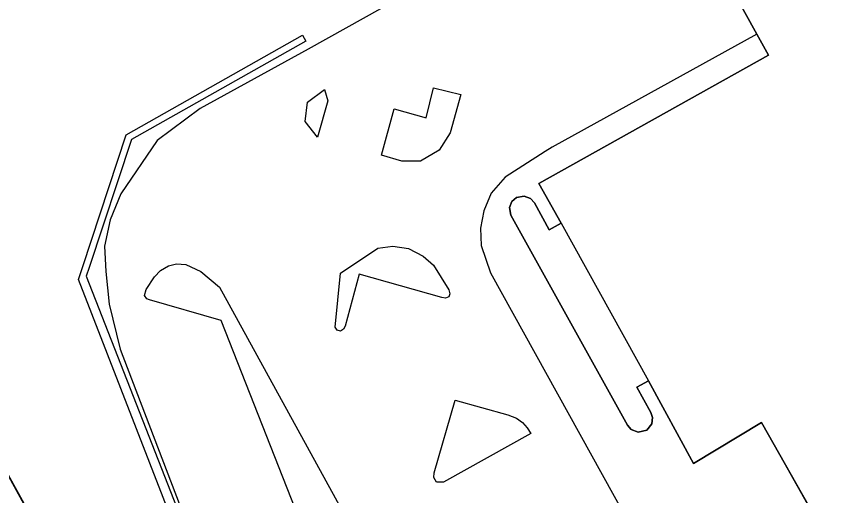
# Model space of a CAD drawing. Extents: x -262715 to -259381, y -1237238 to -1231182.
# Drawn here: x -261646.7 to -261584.1, y -1236245.1 to -1236208.9 of the extents above; entities that cross this region are included whole.
import ezdxf

# ---------------------------------------------------------------- set-up
doc = ezdxf.new("R2010")
doc.units = 0
for name, color, linetype in [('body_kn', 7, 'Continuous'), ('kladpar_hranice', 7, 'Continuous'), ('kladpar_plochy', 7, 'Continuous'), ('zappar_hrandruhpozemk', 7, 'Continuous')]:
    doc.layers.add(name, color=color, linetype=linetype)

msp = doc.modelspace()

# ---------------------------------------------------------------- linework, layer by layer
at = {"layer": 'body_kn'}
for p, q in [((-261625.04, -1236210.34), (-261625.04, -1236210.34)), ((-261590.66, -1236210.25), (-261590.66, -1236210.25)), ((-261590.66, -1236210.25), (-261590.66, -1236210.25)), ((-261624.79, -1236210.79), (-261624.79, -1236210.79)), ((-261624.6, -1236211.38), (-261624.6, -1236211.38)), ((-261589.78, -1236211.84), (-261589.78, -1236211.84)), ((-261615.13, -1236214.32), (-261615.13, -1236214.32)), ((-261623.38, -1236214.44), (-261623.38, -1236214.44)), ((-261613.06, -1236214.81), (-261613.06, -1236214.81)), ((-261613.06, -1236214.81), (-261613.06, -1236214.81)), ((-261624.66, -1236215.4), (-261624.66, -1236215.4)), ((-261624.66, -1236215.4), (-261624.66, -1236215.4)), ((-261623.13, -1236215.3), (-261623.13, -1236215.3)), ((-261632.77, -1236215.88), (-261632.77, -1236215.88)), ((-261618.1, -1236215.9), (-261618.1, -1236215.9)), ((-261624.83, -1236216.86), (-261624.83, -1236216.86)), ((-261615.67, -1236216.59), (-261615.67, -1236216.59)), ((-261638.38, -1236217.87), (-261638.38, -1236217.87)), ((-261623.91, -1236218.04), (-261623.91, -1236218.04)), ((-261613.86, -1236217.72), (-261613.86, -1236217.72)), ((-261637.96, -1236218.23), (-261637.96, -1236218.23)), ((-261636.03, -1236218.3), (-261636.03, -1236218.3)), ((-261606.16, -1236218.79), (-261606.16, -1236218.79)), ((-261619.07, -1236219.4), (-261619.07, -1236219.4)), ((-261614.7, -1236219.04), (-261614.7, -1236219.04)), ((-261606.69, -1236219.13), (-261606.69, -1236219.13)), ((-261617.53, -1236219.85), (-261617.53, -1236219.85)), ((-261616.12, -1236219.85), (-261616.12, -1236219.85)), ((-261609.71, -1236221.06), (-261609.71, -1236221.06)), ((-261607.15, -1236221.55), (-261607.15, -1236221.55)), ((-261638.77, -1236222.33), (-261638.77, -1236222.33)), ((-261610.77, -1236222.29), (-261610.77, -1236222.29)), ((-261608.28, -1236222.51), (-261608.28, -1236222.51)), ((-261609.2, -1236222.92), (-261609.2, -1236222.92)), ((-261608.85, -1236222.61), (-261608.85, -1236222.61)), ((-261607.8, -1236222.68), (-261607.8, -1236222.68)), ((-261607.5, -1236223.02), (-261607.5, -1236223.02)), ((-261611.31, -1236223.62), (-261611.31, -1236223.62)), ((-261609.37, -1236223.36), (-261609.37, -1236223.36)), ((-261639.58, -1236224.29), (-261639.58, -1236224.29)), ((-261609.28, -1236223.94), (-261609.28, -1236223.94)), ((-261611.58, -1236224.92), (-261611.58, -1236224.92)), ((-261606.37, -1236225.06), (-261606.37, -1236225.06)), ((-261605.48, -1236224.56), (-261605.48, -1236224.56)), ((-261605.48, -1236224.56), (-261605.48, -1236224.56)), ((-261640.01, -1236226.28), (-261640.01, -1236226.28)), ((-261618.21, -1236226.3), (-261618.21, -1236226.3)), ((-261611.53, -1236226.25), (-261611.53, -1236226.25)), ((-261619.33, -1236226.45), (-261619.33, -1236226.45)), ((-261617.03, -1236226.47), (-261617.03, -1236226.47)), ((-261615.9, -1236227.04), (-261615.9, -1236227.04)), ((-261641.66, -1236227.82), (-261641.66, -1236227.82)), ((-261641.16, -1236227.9), (-261641.16, -1236227.9)), ((-261635.77, -1236228.12), (-261635.77, -1236228.12)), ((-261635.18, -1236227.78), (-261635.18, -1236227.78)), ((-261634.57, -1236227.63), (-261634.57, -1236227.63)), ((-261633.87, -1236227.67), (-261633.87, -1236227.67)), ((-261615.13, -1236227.72), (-261615.13, -1236227.72)), ((-261641.39, -1236228.55), (-261641.39, -1236228.55)), ((-261639.9, -1236228.21), (-261639.9, -1236228.21)), ((-261636.23, -1236228.6), (-261636.23, -1236228.6)), ((-261632.72, -1236228.21), (-261632.72, -1236228.21)), ((-261632.72, -1236228.21), (-261632.72, -1236228.21)), ((-261622.15, -1236228.33), (-261622.15, -1236228.33)), ((-261620.74, -1236228.41), (-261620.74, -1236228.41)), ((-261610.81, -1236228.31), (-261610.81, -1236228.31)), ((-261641.98, -1236228.82), (-261641.98, -1236228.82)), ((-261631.31, -1236229.38), (-261631.31, -1236229.38)), ((-261636.99, -1236230.02), (-261636.99, -1236230.02)), ((-261636.86, -1236229.56), (-261636.86, -1236229.56)), ((-261613.97, -1236229.59), (-261613.97, -1236229.59)), ((-261613.89, -1236229.89), (-261613.89, -1236229.89)), ((-261639.65, -1236230.67), (-261639.65, -1236230.67)), ((-261636.82, -1236230.28), (-261636.82, -1236230.28)), ((-261636.62, -1236230.35), (-261636.62, -1236230.35)), ((-261614.51, -1236230.18), (-261614.51, -1236230.18)), ((-261614.22, -1236230.22), (-261614.22, -1236230.22)), ((-261613.96, -1236230.12), (-261613.96, -1236230.12)), ((-261613.96, -1236230.12), (-261613.96, -1236230.12)), ((-261631.2, -1236231.92), (-261631.2, -1236231.92)), ((-261622.57, -1236232.42), (-261622.57, -1236232.42)), ((-261621.8, -1236232.34), (-261621.8, -1236232.34)), ((-261622.42, -1236232.65), (-261622.42, -1236232.65)), ((-261622.17, -1236232.73), (-261622.17, -1236232.73)), ((-261621.93, -1236232.58), (-261621.93, -1236232.58)), ((-261638.82, -1236234.08), (-261638.82, -1236234.08)), ((-261598.87, -1236236.47), (-261598.87, -1236236.47)), ((-261599.76, -1236236.96), (-261599.76, -1236236.96)), ((-261613.49, -1236237.94), (-261613.49, -1236237.94)), ((-261609.5, -1236239.06), (-261609.5, -1236239.06)), ((-261608.86, -1236239.3), (-261608.86, -1236239.3)), ((-261598.7, -1236238.88), (-261598.7, -1236238.88)), ((-261598.56, -1236239.26), (-261598.56, -1236239.26)), ((-261608.39, -1236239.62), (-261608.39, -1236239.62)), ((-261608.39, -1236239.62), (-261608.39, -1236239.62)), ((-261608.04, -1236240.03), (-261608.04, -1236240.03)), ((-261600.46, -1236239.83), (-261600.46, -1236239.83)), ((-261598.62, -1236239.74), (-261598.62, -1236239.74)), ((-261590.32, -1236239.64), (-261590.32, -1236239.64)), ((-261607.76, -1236240.47), (-261607.76, -1236240.47)), ((-261600.17, -1236240.17), (-261600.17, -1236240.17)), ((-261599.64, -1236240.37), (-261599.64, -1236240.37)), ((-261599, -1236240.22), (-261599, -1236240.22)), ((-261595.45, -1236242.72), (-261595.45, -1236242.72)), ((-261615.09, -1236243.8), (-261615.09, -1236243.8)), ((-261615.07, -1236243.43), (-261615.07, -1236243.43)), ((-261614.91, -1236244.13), (-261614.91, -1236244.13)), ((-261614.38, -1236244.15), (-261614.38, -1236244.15))]:
    msp.add_line(p, q, dxfattribs=at)
at = {"layer": 'kladpar_hranice'}
for points in [[(-261643.39, -1236367.05), (-261656.52, -1236343.65), (-261664.03, -1236328.88), (-261669.56, -1236317.51), (-261663.8, -1236314.33), (-261657.48, -1236310.84), (-261650.99, -1236307.26), (-261649.8, -1236309.44), (-261648.31, -1236308.55), (-261646.37, -1236307.39), (-261642.13, -1236304.86), (-261641.29, -1236304.36), (-261638.82, -1236302.88), (-261632.19, -1236298.92), (-261626.92, -1236295.77), (-261625.64, -1236295), (-261620.56, -1236291.97), (-261655.49, -1236228.82), (-261665.42, -1236210.86), (-261622.19, -1236186.81)], [(-261584.12, -1236250.58), (-261590.32, -1236239.64), (-261595.45, -1236242.72), (-261598.87, -1236236.47), (-261599.76, -1236236.96), (-261598.7, -1236238.88), (-261598.56, -1236239.26), (-261598.62, -1236239.74), (-261599, -1236240.22), (-261599.64, -1236240.37), (-261600.17, -1236240.17), (-261600.46, -1236239.83), (-261609.28, -1236223.94), (-261609.37, -1236223.36), (-261609.2, -1236222.92), (-261608.85, -1236222.61), (-261608.28, -1236222.51), (-261607.8, -1236222.68), (-261607.5, -1236223.02), (-261606.37, -1236225.06), (-261605.48, -1236224.56), (-261607.15, -1236221.55), (-261589.78, -1236211.84), (-261590.66, -1236210.25), (-261595.6, -1236201.36)], [(-261595.6, -1236201.36), (-261590.66, -1236210.25), (-261589.78, -1236211.84), (-261607.15, -1236221.55), (-261605.48, -1236224.56), (-261606.37, -1236225.06), (-261607.5, -1236223.02), (-261607.8, -1236222.68), (-261608.28, -1236222.51), (-261608.85, -1236222.61), (-261609.2, -1236222.92), (-261609.37, -1236223.36), (-261609.28, -1236223.94), (-261600.46, -1236239.83), (-261600.17, -1236240.17), (-261599.64, -1236240.37), (-261599, -1236240.22), (-261598.62, -1236239.74), (-261598.56, -1236239.26), (-261598.7, -1236238.88), (-261599.76, -1236236.96), (-261598.87, -1236236.47), (-261595.45, -1236242.72), (-261590.32, -1236239.64), (-261584.12, -1236250.58)], [(-261625.64, -1236295), (-261625.33, -1236291.87), (-261626.79, -1236289.24), (-261644.4, -1236257.5), (-261646.96, -1236258.92), (-261648.55, -1236256.09), (-261645.88, -1236254.67), (-261649.3, -1236248.36), (-261658.97, -1236230.8), (-261655.49, -1236228.82), (-261620.56, -1236291.97), (-261625.64, -1236295)]]:
    msp.add_lwpolyline(points, dxfattribs=at)
at = {"layer": 'kladpar_plochy'}
for p, q in [((-261595.6, -1236201.36), (-261590.66, -1236210.25)), ((-261590.66, -1236210.25), (-261589.78, -1236211.84)), ((-261589.78, -1236211.84), (-261607.15, -1236221.55)), ((-261607.15, -1236221.55), (-261605.48, -1236224.56)), ((-261608.28, -1236222.51), (-261608.85, -1236222.61)), ((-261607.8, -1236222.68), (-261608.28, -1236222.51)), ((-261609.2, -1236222.92), (-261609.37, -1236223.36)), ((-261608.85, -1236222.61), (-261609.2, -1236222.92)), ((-261607.5, -1236223.02), (-261607.8, -1236222.68)), ((-261606.37, -1236225.06), (-261607.5, -1236223.02)), ((-261609.37, -1236223.36), (-261609.28, -1236223.94)), ((-261609.28, -1236223.94), (-261600.46, -1236239.83)), ((-261605.48, -1236224.56), (-261606.37, -1236225.06)), ((-261620.56, -1236291.97), (-261655.49, -1236228.82)), ((-261599.76, -1236236.96), (-261598.87, -1236236.47)), ((-261598.87, -1236236.47), (-261595.45, -1236242.72)), ((-261598.7, -1236238.88), (-261599.76, -1236236.96)), ((-261598.56, -1236239.26), (-261598.7, -1236238.88)), ((-261598.62, -1236239.74), (-261598.56, -1236239.26)), ((-261600.46, -1236239.83), (-261600.17, -1236240.17)), ((-261599, -1236240.22), (-261598.62, -1236239.74)), ((-261595.45, -1236242.72), (-261590.32, -1236239.64)), ((-261590.32, -1236239.64), (-261584.12, -1236250.58)), ((-261600.17, -1236240.17), (-261599.64, -1236240.37)), ((-261599.64, -1236240.37), (-261599, -1236240.22))]:
    msp.add_line(p, q, dxfattribs=at)
msp.add_lwpolyline([(-261584.12, -1236250.58), (-261590.32, -1236239.64), (-261595.45, -1236242.72), (-261598.87, -1236236.47), (-261599.76, -1236236.96), (-261598.7, -1236238.88), (-261598.56, -1236239.26), (-261598.62, -1236239.74), (-261599, -1236240.22), (-261599.64, -1236240.37), (-261600.17, -1236240.17), (-261600.46, -1236239.83), (-261609.28, -1236223.94), (-261609.37, -1236223.36), (-261609.2, -1236222.92), (-261608.85, -1236222.61), (-261608.28, -1236222.51), (-261607.8, -1236222.68), (-261607.5, -1236223.02), (-261606.37, -1236225.06), (-261605.48, -1236224.56), (-261607.15, -1236221.55), (-261589.78, -1236211.84), (-261590.66, -1236210.25), (-261595.6, -1236201.36)], dxfattribs=at)
msp.add_lwpolyline([(-261625.64, -1236295), (-261625.33, -1236291.87), (-261626.79, -1236289.24), (-261644.4, -1236257.5), (-261646.96, -1236258.92), (-261648.55, -1236256.09), (-261645.88, -1236254.67), (-261649.3, -1236248.36), (-261658.97, -1236230.8), (-261655.49, -1236228.82), (-261620.56, -1236291.97)], close=True, dxfattribs=at)
at = {"layer": 'zappar_hrandruhpozemk'}
for p, q in [((-261610.61, -1236203.57), (-261624.6, -1236211.38)), ((-261590.66, -1236210.25), (-261606.16, -1236218.79)), ((-261623.13, -1236215.3), (-261623.91, -1236218.04)), ((-261619.07, -1236219.4), (-261618.1, -1236215.9)), ((-261636.03, -1236218.3), (-261638.77, -1236222.33)), ((-261605.48, -1236224.56), (-261598.87, -1236236.47)), ((-261641.98, -1236228.82), (-261641.66, -1236227.82)), ((-261632.72, -1236228.21), (-261631.31, -1236229.38)), ((-261614.51, -1236230.18), (-261620.74, -1236228.41)), ((-261610.81, -1236228.31), (-261594.91, -1236257.03)), ((-261631.31, -1236229.38), (-261618.71, -1236252.37)), ((-261631.2, -1236231.92), (-261636.62, -1236230.35)), ((-261638.82, -1236234.08), (-261630.4, -1236256.16)), ((-261607.76, -1236240.47), (-261614.38, -1236244.15))]:
    msp.add_line(p, q, dxfattribs=at)
for points in [[(-261641.66, -1236227.82), (-261638.38, -1236217.87), (-261625.04, -1236210.34)], [(-261625.04, -1236210.34), (-261624.79, -1236210.79), (-261637.96, -1236218.23), (-261641.16, -1236227.9), (-261641.39, -1236228.55), (-261630.51, -1236256.36), (-261627.77, -1236262.06), (-261610.62, -1236293), (-261612.32, -1236299.03), (-261625.25, -1236306.31), (-261637.39, -1236313.01), (-261639.67, -1236321.69)], [(-261624.6, -1236211.38), (-261632.77, -1236215.88), (-261636.03, -1236218.3)], [(-261618.1, -1236215.9), (-261615.67, -1236216.59), (-261615.13, -1236214.32), (-261613.06, -1236214.81)], [(-261624.66, -1236215.4), (-261623.38, -1236214.44), (-261623.13, -1236215.3)], [(-261613.06, -1236214.81), (-261613.86, -1236217.72), (-261614.7, -1236219.04), (-261616.12, -1236219.85), (-261617.53, -1236219.85), (-261619.07, -1236219.4)], [(-261623.91, -1236218.04), (-261624.83, -1236216.86), (-261624.66, -1236215.4)], [(-261606.16, -1236218.79), (-261606.69, -1236219.13), (-261609.71, -1236221.06), (-261610.77, -1236222.29), (-261611.31, -1236223.62), (-261611.58, -1236224.92), (-261611.53, -1236226.25), (-261610.81, -1236228.31)], [(-261638.77, -1236222.33), (-261639.58, -1236224.29), (-261640.01, -1236226.28), (-261639.9, -1236228.21), (-261639.65, -1236230.67), (-261638.82, -1236234.08)], [(-261620.74, -1236228.41), (-261621.8, -1236232.34), (-261621.93, -1236232.58), (-261622.17, -1236232.73), (-261622.42, -1236232.65), (-261622.57, -1236232.42), (-261622.15, -1236228.33), (-261619.33, -1236226.45), (-261618.21, -1236226.3), (-261617.03, -1236226.47), (-261615.9, -1236227.04), (-261615.13, -1236227.72), (-261613.97, -1236229.59), (-261613.89, -1236229.89), (-261613.96, -1236230.12)], [(-261636.62, -1236230.35), (-261636.82, -1236230.28), (-261636.99, -1236230.02), (-261636.86, -1236229.56), (-261636.23, -1236228.6), (-261635.77, -1236228.12), (-261635.18, -1236227.78), (-261634.57, -1236227.63), (-261633.87, -1236227.67), (-261632.72, -1236228.21)], [(-261611.2, -1236293.09), (-261628.19, -1236262.28), (-261631.19, -1236256.59), (-261641.98, -1236228.82)], [(-261613.96, -1236230.12), (-261614.22, -1236230.22), (-261614.51, -1236230.18)], [(-261618.71, -1236252.37), (-261618.69, -1236252.61), (-261618.81, -1236252.8), (-261618.99, -1236252.86), (-261619.2, -1236252.86), (-261623.39, -1236251.7), (-261631.2, -1236231.92)], [(-261614.38, -1236244.15), (-261614.91, -1236244.13), (-261615.09, -1236243.8), (-261615.07, -1236243.43), (-261613.49, -1236237.94), (-261609.5, -1236239.06), (-261608.86, -1236239.3), (-261608.39, -1236239.62)], [(-261608.39, -1236239.62), (-261608.04, -1236240.03), (-261607.76, -1236240.47)]]:
    msp.add_lwpolyline(points, dxfattribs=at)

doc.saveas('drawing.dxf')
